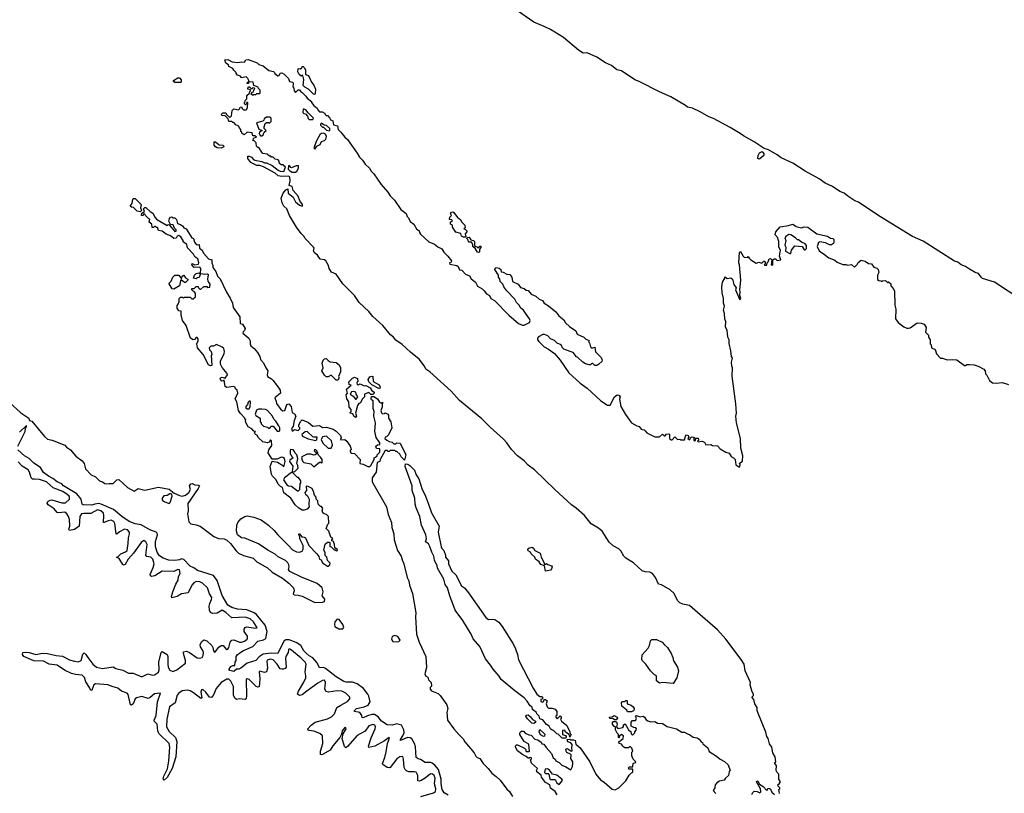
# Model space of a CAD drawing. Extents: x 2293139 to 2515392, y 824115 to 1006937.
# Tile 413 of 417: x 2466538 to 2476736, y 908707 to 916724. Entities that reach past the tile are written whole.
import ezdxf

# ---------------------------------------------------------------- set-up
doc = ezdxf.new("R2010")
doc.units = 0

msp = doc.modelspace()

# ---------------------------------------------------------------- linework, layer by layer
at = {"layer": '0CON10XD'}
for points in [[(2476906, 913826), (2476635, 914003), (2476512, 914042), (2476495, 914055), (2476468, 914095), (2476435, 914105), (2476375, 914138), (2476335, 914167), (2476289, 914185), (2476255, 914211), (2476222, 914222), (2475895, 914428), (2475785, 914478), (2475435, 914691), (2475225, 914834), (2475188, 914848), (2475114, 914894), (2475079, 914925), (2475033, 914943), (2474957, 914995), (2474880, 915030), (2474818, 915075), (2474673, 915153), (2474545, 915236), (2474425, 915293), (2474385, 915325), (2474295, 915376), (2474249, 915389), (2474145, 915459), (2474035, 915519), (2474002, 915545), (2473897, 915607), (2473725, 915699), (2473675, 915716), (2473585, 915769), (2473506, 915806), (2473455, 915819), (2473435, 915833), (2473284, 915925), (2473165, 915975), (2472955, 916085), (2472910, 916100), (2472770, 916195), (2472724, 916204), (2472668, 916248), (2472605, 916278), (2472515, 916334), (2472415, 916379), (2472375, 916377), (2472327, 916407), (2472170, 916540), (2472035, 916622), (2471972, 916652), (2471865, 916699), (2471650, 916845)], [(2472302, 911662), (2472255, 911697), (2472081, 911855), (2471869, 912059), (2471805, 912109), (2471765, 912151), (2471694, 912204), (2471631, 912271), (2471585, 912338), (2471548, 912378), (2471410, 912500), (2471325, 912586), (2471095, 912778), (2471007, 912875), (2470785, 913075), (2470745, 913103), (2470731, 913135), (2470677, 913207), (2470585, 913278), (2470499, 913359), (2470433, 913403), (2470410, 913435), (2470378, 913458), (2470301, 913555), (2470195, 913649), (2470155, 913700), (2470054, 913794), (2470005, 913865), (2469885, 913986), (2469816, 914086), (2469769, 914109), (2469744, 914145), (2469736, 914176), (2469710, 914225), (2469695, 914236), (2469652, 914242), (2469623, 914283), (2469594, 914305), (2469582, 914328), (2469587, 914355), (2469582, 914365), (2469495, 914458), (2469482, 914482), (2469455, 914509), (2469406, 914575), (2469332, 914695), (2469304, 914764), (2469275, 914790), (2469256, 914825), (2469247, 914873), (2469268, 914925), (2469295, 914962), (2469315, 914970), (2469320, 914925), (2469370, 914885), (2469395, 914838), (2469435, 914802), (2469467, 914793), (2469467, 914807), (2469440, 914845), (2469422, 914895), (2469372, 914955), (2469360, 914995), (2469330, 915005), (2469341, 915055), (2469335, 915092), (2469325, 915102), (2469255, 915098), (2469215, 915107), (2469184, 915134), (2469065, 915198), (2469025, 915212), (2468995, 915213), (2468934, 915244), (2468900, 915285), (2468902, 915308), (2468915, 915310), (2468939, 915299), (2468962, 915272), (2468975, 915269), (2469046, 915256), (2469075, 915242), (2469095, 915242), (2469155, 915212), (2469214, 915164), (2469235, 915153), (2469275, 915150), (2469290, 915195), (2469265, 915220), (2469245, 915220), (2469230, 915235), (2469227, 915257), (2469215, 915270), (2469185, 915280), (2469165, 915300), (2469145, 915300), (2469138, 915308), (2469125, 915310), (2469102, 915332), (2469058, 915338), (2469045, 915350), (2469015, 915400), (2469005, 915400), (2468992, 915412), (2468988, 915448), (2468968, 915468), (2468952, 915472), (2468962, 915498), (2468990, 915505), (2468975, 915520), (2468952, 915522), (2468945, 915550), (2468895, 915560), (2468865, 915530), (2468858, 915538), (2468842, 915542), (2468838, 915558), (2468830, 915565), (2468830, 915585), (2468810, 915605), (2468808, 915618), (2468798, 915628), (2468782, 915632), (2468758, 915658), (2468745, 915660), (2468735, 915670), (2468705, 915670), (2468698, 915698), (2468668, 915728), (2468632, 915732), (2468630, 915745), (2468642, 915758), (2468675, 915760), (2468682, 915742), (2468715, 915710), (2468732, 915728), (2468738, 915782), (2468755, 915800), (2468805, 915790), (2468818, 915802), (2468822, 915818), (2468835, 915820), (2468842, 915802), (2468855, 915790), (2468885, 915790), (2468890, 915795), (2468898, 915815), (2468900, 915865), (2468892, 915868), (2468888, 915852), (2468877, 915843), (2468862, 915855), (2468870, 915865), (2468872, 915888), (2468890, 915905), (2468892, 915938), (2468918, 915962), (2468922, 915978), (2468930, 915985), (2468928, 915998), (2468900, 916005), (2468900, 916015), (2468912, 916028), (2468918, 916028), (2468935, 916010), (2468945, 916010), (2468955, 916020), (2468970, 916015), (2468968, 916002), (2468960, 915995), (2468958, 915972), (2468942, 915968), (2468932, 915952), (2468945, 915950), (2468955, 915940), (2468965, 915950), (2468985, 915950), (2468995, 915960), (2469025, 915960), (2469030, 915965), (2469030, 915995), (2469012, 916012), (2469010, 916025), (2468962, 916042), (2468958, 916078), (2468910, 916080), (2468908, 916062), (2468892, 916062), (2468902, 916078), (2468910, 916080), (2468910, 916095), (2468900, 916115), (2468885, 916130), (2468835, 916120), (2468825, 916140), (2468795, 916150), (2468780, 916165), (2468780, 916175), (2468755, 916200), (2468747, 916217), (2468705, 916240), (2468700, 916255), (2468673, 916275), (2468662, 916308), (2468695, 916313), (2468738, 916288), (2468795, 916280), (2468835, 916288), (2468867, 916283), (2468882, 916308), (2468905, 916310), (2468998, 916278), (2469015, 916258), (2469060, 916245), (2469119, 916199), (2469168, 916188), (2469178, 916178), (2469180, 916165), (2469213, 916143), (2469226, 916144), (2469235, 916170), (2469255, 916172), (2469278, 916158), (2469322, 916115), (2469332, 916082), (2469366, 916076), (2469372, 916055), (2469368, 916028), (2469378, 916015), (2469380, 915985), (2469395, 915970), (2469423, 915997), (2469438, 915998), (2469450, 915975), (2469465, 915970), (2469503, 915933), (2469515, 915910), (2469560, 915875), (2469560, 915865), (2469584, 915834), (2469618, 915808), (2469625, 915790), (2469645, 915770), (2469675, 915770), (2469682, 915762), (2469695, 915760), (2469702, 915742), (2469712, 915732), (2469725, 915730), (2469750, 915705), (2469755, 915690), (2469780, 915675), (2469790, 915635), (2469830, 915625), (2469838, 915585), (2469865, 915560), (2469905, 915508), (2469935, 915482), (2470035, 915342), (2470059, 915299), (2470088, 915268), (2470117, 915225), (2470160, 915185), (2470178, 915155), (2470208, 915125), (2470282, 915015), (2470352, 914935), (2470375, 914900), (2470420, 914855), (2470485, 914758), (2470542, 914715), (2470550, 914685), (2470565, 914670), (2470584, 914634), (2470622, 914605), (2470647, 914557), (2470676, 914536), (2470678, 914518), (2470691, 914501), (2470775, 914422), (2470835, 914398), (2470869, 914369), (2470909, 914349), (2470930, 914315), (2470973, 914273), (2471010, 914225), (2471008, 914212), (2470990, 914205), (2470995, 914190), (2471067, 914177), (2471080, 914165), (2471095, 914130), (2471117, 914127), (2471155, 914088), (2471198, 914068), (2471215, 914038), (2471258, 914005), (2471281, 913961), (2471328, 913935), (2471350, 913915), (2471372, 913882), (2471405, 913867), (2471417, 913835), (2471455, 913814), (2471603, 913663), (2471705, 913574), (2471745, 913560), (2471765, 913560), (2471818, 913585), (2471827, 913605), (2471820, 913625), (2471785, 913672), (2471758, 913715), (2471730, 913735), (2471712, 913765), (2471685, 913792), (2471668, 913828), (2471584, 913914), (2471554, 913954), (2471543, 913983), (2471515, 914010), (2471510, 914035), (2471498, 914055), (2471497, 914077), (2471458, 914135), (2471462, 914148), (2471473, 914157), (2471505, 914150), (2471520, 914135), (2471525, 914110), (2471545, 914108), (2471585, 914087), (2471615, 914082), (2471637, 914057), (2471642, 914012), (2471702, 913982), (2471725, 913948), (2471765, 913938), (2471785, 913922), (2471805, 913918), (2471835, 913878), (2471885, 913860), (2471919, 913829), (2471952, 913815), (2471972, 913785), (2472015, 913760), (2472092, 913695), (2472124, 913654), (2472173, 913615), (2472192, 913582), (2472232, 913545), (2472299, 913499), (2472312, 913465), (2472380, 913435), (2472402, 913412), (2472438, 913398), (2472430, 913385), (2472440, 913375), (2472450, 913335), (2472465, 913320), (2472495, 913330), (2472503, 913283), (2472560, 913225), (2472570, 913195), (2472567, 913183), (2472537, 913153), (2472515, 913140), (2472495, 913140), (2472475, 913160), (2472465, 913160), (2472452, 913148), (2472435, 913148), (2472398, 913158), (2472370, 913175), (2472320, 913225), (2472305, 913230), (2472270, 913275), (2472240, 913285), (2472175, 913308), (2472160, 913325), (2472146, 913356), (2472105, 913372), (2472079, 913399), (2472035, 913418), (2472008, 913448), (2471975, 913460), (2471955, 913461), (2471911, 913439), (2471902, 913425), (2471902, 913405), (2471915, 913388), (2471970, 913335), (2472015, 913311), (2472076, 913266), (2472136, 913195), (2472225, 913064), (2472345, 912956), (2472415, 912906), (2472558, 912775), (2472625, 912731), (2472655, 912728), (2472698, 912815), (2472725, 912838), (2472745, 912833), (2472756, 912816), (2472752, 912792), (2472766, 912716), (2472813, 912633), (2472854, 912574), (2472876, 912546), (2472930, 912515), (2472955, 912508), (2472975, 912482), (2473005, 912472), (2473015, 912462), (2473035, 912442), (2473115, 912400), (2473165, 912400), (2473195, 912430), (2473215, 912410), (2473225, 912410), (2473235, 912430), (2473262, 912432), (2473270, 912425), (2473270, 912385), (2473285, 912370), (2473295, 912370), (2473325, 912400), (2473353, 912373), (2473375, 912378), (2473385, 912370), (2473425, 912370), (2473433, 912407), (2473445, 912422), (2473462, 912415), (2473468, 912402), (2473460, 912385), (2473475, 912370), (2473490, 912395), (2473505, 912402), (2473530, 912395), (2473522, 912385), (2473520, 912365), (2473525, 912360), (2473538, 912362), (2473542, 912388), (2473565, 912388), (2473570, 912375), (2473568, 912362), (2473560, 912355), (2473565, 912350), (2473605, 912357), (2473630, 912345), (2473645, 912320), (2473695, 912322), (2473715, 912310), (2473765, 912308), (2473795, 912278), (2473853, 912243), (2473885, 912232), (2473907, 912197), (2473930, 912185), (2473950, 912165), (2473955, 912110), (2473985, 912090), (2473998, 912092), (2474000, 912115), (2473990, 912125), (2474025, 912150), (2474029, 912205), (2474007, 912285), (2474004, 912385), (2473962, 912545), (2473954, 912615), (2473961, 912645), (2473956, 912744), (2473919, 913029), (2473920, 913115), (2473913, 913135), (2473912, 913175), (2473920, 913215), (2473910, 913235), (2473904, 913294)], [(2469595, 915950), (2469582, 915952), (2469530, 916005), (2469490, 916025), (2469473, 916043), (2469480, 916105), (2469470, 916145), (2469465, 916150), (2469455, 916140), (2469432, 916155), (2469418, 916185), (2469422, 916218), (2469447, 916213), (2469460, 916225), (2469465, 916240), (2469475, 916240), (2469485, 916230), (2469498, 916205), (2469500, 916155), (2469530, 916145), (2469560, 916075), (2469586, 916046), (2469602, 916005), (2469600, 915955), (2469595, 915950)], [(2468205, 916072), (2468145, 916072), (2468130, 916085), (2468130, 916095), (2468175, 916120), (2468195, 916120), (2468212, 916102), (2468210, 916075), (2468205, 916072)], [(2469575, 915690), (2469580, 915705), (2469522, 915762), (2469506, 915786), (2469485, 915798), (2469474, 915796), (2469472, 915762), (2469482, 915752), (2469498, 915748), (2469520, 915725), (2469525, 915700), (2469535, 915690), (2469575, 915690)], [(2469045, 915520), (2469060, 915530), (2469072, 915558), (2469090, 915575), (2469070, 915595), (2469070, 915615), (2469082, 915648), (2469095, 915660), (2469115, 915660), (2469125, 915650), (2469142, 915668), (2469142, 915702), (2469132, 915712), (2469095, 915712), (2469070, 915695), (2469068, 915682), (2469058, 915672), (2468990, 915655), (2469015, 915588), (2469050, 915575), (2469023, 915557), (2469020, 915545), (2469032, 915522), (2469045, 915520)], [(2469745, 915572), (2469752, 915578), (2469750, 915595), (2469715, 915628), (2469692, 915632), (2469665, 915650), (2469655, 915640), (2469655, 915630), (2469675, 915610), (2469685, 915610), (2469715, 915578), (2469745, 915572)], [(2469595, 915382), (2469617, 915413), (2469650, 915430), (2469665, 915462), (2469695, 915473), (2469709, 915485), (2469716, 915515), (2469705, 915537), (2469685, 915547), (2469664, 915546), (2469652, 915538), (2469611, 915469), (2469584, 915396), (2469595, 915382)], [(2468625, 915394), (2468585, 915397), (2468565, 915407), (2468554, 915425), (2468552, 915458), (2468565, 915457), (2468605, 915427), (2468645, 915422), (2468652, 915405), (2468625, 915394)], [(2474195, 915279), (2474184, 915284), (2474186, 915315), (2474201, 915345), (2474227, 915357), (2474244, 915335), (2474245, 915315), (2474205, 915283), (2474195, 915279)], [(2469395, 915143), (2469410, 915155), (2469427, 915185), (2469425, 915210), (2469401, 915209), (2469355, 915190), (2469342, 915192), (2469335, 915210), (2469322, 915208), (2469320, 915175), (2469332, 915162), (2469360, 915145), (2469395, 915143)], [(2467785, 914732), (2467755, 914740), (2467718, 914778), (2467695, 914780), (2467683, 914793), (2467702, 914818), (2467710, 914865), (2467718, 914872), (2467735, 914872), (2467797, 914807), (2467790, 914775), (2467800, 914745), (2467785, 914732)], [(2468505, 911404), (2468550, 911370), (2468597, 911347), (2468655, 911343), (2468685, 911330), (2468723, 911295), (2468779, 911219), (2468805, 911195), (2468855, 911172), (2468955, 911143), (2468996, 911106), (2469105, 911042), (2469155, 910999), (2469259, 910935), (2469325, 910884), (2469374, 910835), (2469382, 910805), (2469372, 910775), (2469382, 910765), (2469422, 910762), (2469465, 910751), (2469595, 910684), (2469675, 910687), (2469695, 910695), (2469698, 910718), (2469670, 910755), (2469681, 910795), (2469671, 910835), (2469621, 910881), (2469545, 910911), (2469465, 910942), (2469337, 911005), (2469324, 911025), (2469331, 911055), (2469326, 911076), (2469316, 911095), (2469290, 911120), (2469215, 911158), (2469185, 911185), (2469108, 911228), (2469013, 911293), (2468871, 911351), (2468835, 911356), (2468795, 911387), (2468783, 911423), (2468787, 911485), (2468797, 911513), (2468830, 911550), (2468870, 911575), (2468895, 911581), (2468965, 911569), (2469041, 911541), (2469115, 911486), (2469175, 911432), (2469211, 911385), (2469325, 911271), (2469365, 911229), (2469405, 911210), (2469435, 911207), (2469463, 911217), (2469473, 911237), (2469474, 911275), (2469440, 911345), (2469440, 911365), (2469430, 911385), (2469430, 911395), (2469437, 911397), (2469460, 911365), (2469485, 911362), (2469498, 911355), (2469532, 911275), (2469615, 911190), (2469635, 911160), (2469642, 911135), (2469660, 911125), (2469674, 911094), (2469725, 911062), (2469735, 911062), (2469752, 911075), (2469753, 911093), (2469728, 911118), (2469720, 911155), (2469703, 911173), (2469702, 911202), (2469688, 911228), (2469702, 911288), (2469725, 911310), (2469745, 911310), (2469750, 911305), (2469750, 911265), (2469765, 911260), (2469795, 911230), (2469805, 911230), (2469815, 911220), (2469830, 911225), (2469825, 911240), (2469815, 911240), (2469802, 911252), (2469800, 911285), (2469790, 911315), (2469770, 911325), (2469772, 911338), (2469780, 911345), (2469762, 911362), (2469740, 911425), (2469713, 911453), (2469730, 911495), (2469740, 911505), (2469737, 911577), (2469717, 911597), (2469693, 911603), (2469678, 911615), (2469670, 911635), (2469677, 911657), (2469665, 911680), (2469655, 911680), (2469630, 911705), (2469627, 911737), (2469610, 911755), (2469608, 911775), (2469592, 911795), (2469582, 911835), (2469567, 911867), (2469525, 911888), (2469505, 911890), (2469508, 911845), (2469492, 911825), (2469495, 911810), (2469519, 911789), (2469536, 911756), (2469532, 911705), (2469537, 911675), (2469515, 911653), (2469485, 911641), (2469465, 911642), (2469431, 911661), (2469392, 911695), (2469346, 911766), (2469275, 911822), (2469260, 911875), (2469240, 911885), (2469215, 911910), (2469196, 911956), (2469157, 911995), (2469146, 912015), (2469131, 912095), (2469155, 912150), (2469207, 912137), (2469255, 912112), (2469275, 912090), (2469288, 912145), (2469280, 912175), (2469265, 912188), (2469245, 912190), (2469205, 912170), (2469155, 912170), (2469113, 912235), (2469118, 912265), (2469149, 912311), (2469145, 912360), (2469135, 912370), (2469123, 912347), (2469105, 912338), (2469055, 912350), (2469008, 912395), (2468998, 912418), (2468982, 912425), (2468972, 912445), (2468980, 912455), (2468965, 912460), (2468943, 912483), (2468905, 912506), (2468885, 912542), (2468878, 912565), (2468880, 912580), (2468870, 912585), (2468870, 912595), (2468825, 912643), (2468804, 912675), (2468787, 912765), (2468770, 912795), (2468798, 912855), (2468790, 912885), (2468775, 912900), (2468770, 912915), (2468752, 912922), (2468685, 912914), (2468665, 912924), (2468657, 912987), (2468635, 912978), (2468625, 912983), (2468614, 913005), (2468617, 913013), (2468635, 913020), (2468665, 913010), (2468690, 913045), (2468688, 913058), (2468635, 913120), (2468618, 913155), (2468618, 913185), (2468656, 913264), (2468660, 913285), (2468652, 913315), (2468635, 913330), (2468577, 913357), (2468545, 913340), (2468518, 913342), (2468500, 913325), (2468503, 913303), (2468520, 913285), (2468528, 913255), (2468522, 913245), (2468528, 913142), (2468515, 913138), (2468495, 913149), (2468438, 913255), (2468381, 913325), (2468372, 913365), (2468387, 913395), (2468387, 913417), (2468375, 913430), (2468365, 913430), (2468349, 913411), (2468335, 913407), (2468309, 913425), (2468264, 913554), (2468226, 913606), (2468210, 913665), (2468210, 913705), (2468185, 913708), (2468168, 913735), (2468168, 913762), (2468180, 913775), (2468190, 913805), (2468190, 913835), (2468205, 913850), (2468225, 913850), (2468235, 913840), (2468245, 913850), (2468305, 913850), (2468322, 913832), (2468335, 913830), (2468358, 913852), (2468360, 913885), (2468350, 913905), (2468335, 913910), (2468320, 913925), (2468322, 913938), (2468345, 913940), (2468365, 913960), (2468388, 913958), (2468390, 913945), (2468405, 913930), (2468415, 913930), (2468445, 913960), (2468475, 913960), (2468485, 913950), (2468508, 913952), (2468512, 913982), (2468490, 914015), (2468488, 914035), (2468495, 914080), (2468485, 914087), (2468455, 914082), (2468415, 914090), (2468408, 914082), (2468398, 914052), (2468375, 914050), (2468365, 914040), (2468340, 914045), (2468350, 914075), (2468365, 914092), (2468395, 914100), (2468410, 914090), (2468416, 914145), (2468405, 914158), (2468345, 914157), (2468323, 914185), (2468325, 914198), (2468352, 914182), (2468389, 914191), (2468393, 914205), (2468388, 914235), (2468382, 914245), (2468352, 914265), (2468340, 914295), (2468275, 914360), (2468270, 914395), (2468232, 914422), (2468232, 914435), (2468208, 914475), (2468185, 914488), (2468170, 914480), (2468160, 914460), (2468135, 914458), (2468100, 914485), (2468055, 914500), (2468015, 914532), (2467975, 914540), (2467965, 914570), (2467955, 914570), (2467945, 914580), (2467935, 914580), (2467925, 914570), (2467912, 914572), (2467908, 914605), (2467880, 914625), (2467886, 914656), (2467875, 914660), (2467840, 914695), (2467835, 914710), (2467822, 914708), (2467815, 914690), (2467800, 914695), (2467802, 914718), (2467830, 914735), (2467820, 914765), (2467833, 914777), (2467845, 914778), (2467890, 914735), (2467919, 914719), (2467940, 914675), (2467957, 914657), (2468065, 914592), (2468075, 914600), (2468088, 914598), (2468145, 914530), (2468158, 914532), (2468160, 914545), (2468142, 914562), (2468128, 914598), (2468102, 914602), (2468082, 914635), (2468090, 914665), (2468102, 914678), (2468115, 914680), (2468125, 914670), (2468145, 914670), (2468162, 914652), (2468172, 914612), (2468205, 914600), (2468225, 914588), (2468237, 914567), (2468262, 914555), (2468323, 914463), (2468338, 914455), (2468348, 914418), (2468361, 914401), (2468375, 914392), (2468398, 914395), (2468402, 914355), (2468428, 914335), (2468442, 914305), (2468494, 914244), (2468528, 914235), (2468527, 914205), (2468540, 914175), (2468540, 914155), (2468571, 914115), (2468588, 914065), (2468615, 914038), (2468679, 913899), (2468718, 913838), (2468743, 913785), (2468751, 913741), (2468819, 913645), (2468822, 913575), (2468845, 913568), (2468872, 913525), (2468868, 913502), (2468852, 913488), (2468848, 913475), (2468913, 913423), (2468926, 913396), (2468924, 913365), (2468931, 913345), (2468968, 913318), (2469002, 913275), (2469027, 913235), (2469033, 913203), (2469065, 913169), (2469088, 913115), (2469110, 913085), (2469103, 913045), (2469106, 913025), (2469145, 913003), (2469165, 912984), (2469221, 912905), (2469237, 912885), (2469238, 912855), (2469180, 912805), (2469196, 912766), (2469198, 912745), (2469244, 912684), (2469265, 912672), (2469286, 912674), (2469304, 912736), (2469325, 912742), (2469350, 912715), (2469360, 912655), (2469385, 912638), (2469400, 912615), (2469390, 912605), (2469388, 912582), (2469380, 912575), (2469372, 912508), (2469353, 912487), (2469360, 912465), (2469370, 912465), (2469385, 912478), (2469422, 912468), (2469440, 912485), (2469440, 912495), (2469430, 912505), (2469430, 912525), (2469450, 912565), (2469465, 912577), (2469530, 912550), (2469575, 912513), (2469645, 912517), (2469675, 912498), (2469717, 912503), (2469785, 912479), (2469815, 912461), (2469862, 912415), (2469868, 912395), (2469860, 912375), (2469865, 912370), (2469905, 912373), (2469925, 912357), (2469960, 912305), (2469967, 912285), (2469970, 912265), (2469962, 912258), (2469960, 912245), (2469973, 912233), (2470005, 912230), (2470065, 912168), (2470060, 912125), (2470097, 912117), (2470145, 912093), (2470165, 912093), (2470176, 912104), (2470210, 912165), (2470210, 912185), (2470225, 912190), (2470240, 912205), (2470240, 912215), (2470267, 912243), (2470268, 912278), (2470235, 912280), (2470228, 912305), (2470245, 912318), (2470268, 912322), (2470268, 912338)], [(2471155, 914470), (2471135, 914470), (2471115, 914480), (2471108, 914508), (2471055, 914522), (2471022, 914575), (2471020, 914595), (2471000, 914605), (2471002, 914628), (2471020, 914635), (2471015, 914650), (2470990, 914655), (2470992, 914678), (2471010, 914695), (2471000, 914715), (2471012, 914728), (2471025, 914732), (2471036, 914726), (2471074, 914674), (2471103, 914653), (2471115, 914630), (2471148, 914595), (2471152, 914568), (2471140, 914555), (2471155, 914550), (2471170, 914535), (2471170, 914525), (2471152, 914505), (2471160, 914475), (2471155, 914470)], [(2473904, 913294), (2473887, 913367), (2473886, 913405), (2473873, 913435), (2473866, 913506), (2473848, 913538), (2473852, 913595), (2473841, 913621), (2473838, 913678), (2473828, 913715), (2473838, 913755), (2473828, 913785), (2473827, 913833), (2473813, 913895), (2473812, 913955), (2473818, 914005), (2473840, 914045), (2473840, 914055), (2473845, 914060), (2473865, 914043), (2473905, 914050), (2473922, 914035), (2473935, 913980), (2473958, 913945), (2473952, 913925), (2473998, 913822), (2474007, 913833), (2473998, 913865), (2474002, 913905), (2473997, 913925), (2474006, 914025), (2473994, 914185), (2473987, 914205), (2473995, 914310), (2474005, 914320), (2474032, 914272), (2474043, 914263), (2474075, 914260), (2474085, 914270), (2474092, 914252), (2474110, 914235), (2474165, 914200), (2474195, 914210), (2474225, 914200), (2474245, 914220), (2474255, 914220), (2474260, 914215), (2474260, 914195), (2474250, 914185), (2474255, 914180), (2474275, 914180), (2474280, 914205), (2474290, 914215), (2474300, 914245), (2474315, 914250), (2474330, 914235), (2474320, 914185), (2474335, 914180), (2474340, 914185), (2474340, 914235), (2474353, 914247), (2474367, 914247), (2474385, 914230), (2474420, 914235), (2474408, 914275), (2474418, 914335), (2474402, 914365), (2474402, 914425), (2474393, 914445), (2474392, 914465), (2474362, 914495), (2474370, 914525), (2474415, 914578), (2474500, 914590), (2474545, 914604), (2474581, 914581), (2474635, 914568), (2474665, 914577), (2474700, 914575), (2474795, 914506), (2474905, 914479), (2474935, 914460), (2474960, 914455), (2474970, 914445), (2474972, 914418), (2474966, 914404), (2474945, 914392), (2474925, 914392), (2474885, 914410), (2474825, 914422), (2474812, 914415), (2474798, 914375), (2474817, 914327), (2474875, 914292), (2474920, 914255), (2474982, 914232), (2475005, 914212), (2475065, 914188), (2475095, 914188), (2475115, 914180), (2475155, 914188), (2475185, 914160), (2475213, 914187), (2475224, 914206), (2475255, 914232), (2475295, 914220), (2475328, 914198), (2475360, 914195), (2475385, 914158), (2475415, 914148), (2475429, 914135), (2475436, 914105), (2475423, 914075), (2475422, 914032), (2475435, 914020), (2475457, 914017), (2475465, 914010), (2475473, 914017), (2475505, 914020), (2475525, 914000), (2475538, 914008), (2475560, 913985), (2475560, 913965), (2475585, 913940), (2475598, 913915), (2475602, 913765), (2475612, 913725), (2475608, 913625), (2475638, 913585), (2475695, 913542), (2475725, 913528), (2475745, 913527), (2475761, 913529), (2475835, 913582), (2475875, 913580), (2475905, 913570), (2475928, 913535), (2475920, 913485), (2475950, 913455), (2475950, 913435), (2475968, 913405), (2475970, 913365), (2475980, 913355), (2475982, 913322), (2476020, 913305), (2476035, 913260), (2476075, 913218), (2476097, 913217), (2476145, 913198), (2476195, 913202), (2476245, 913198), (2476325, 913140), (2476335, 913140), (2476348, 913152), (2476375, 913152), (2476425, 913147), (2476465, 913132), (2476525, 913102), (2476538, 913085), (2476540, 913055), (2476555, 913040), (2476584, 912984), (2476615, 912960), (2476655, 912957), (2476715, 912964), (2476780, 912945)], [(2471295, 914310), (2471280, 914315), (2471258, 914348), (2471230, 914375), (2471230, 914395), (2471218, 914418), (2471195, 914420), (2471182, 914432), (2471180, 914445), (2471170, 914455), (2471172, 914468), (2471195, 914470), (2471212, 914442), (2471237, 914437), (2471250, 914425), (2471250, 914385), (2471262, 914372), (2471275, 914370), (2471285, 914360), (2471303, 914377), (2471316, 914376), (2471316, 914364), (2471300, 914345), (2471302, 914318), (2471295, 914310)], [(2474525, 914300), (2474533, 914337), (2474565, 914380), (2474642, 914372), (2474665, 914340), (2474675, 914340), (2474687, 914353), (2474687, 914383), (2474675, 914402), (2474635, 914420), (2474605, 914442), (2474593, 914443), (2474575, 914462), (2474525, 914493), (2474505, 914497), (2474472, 914478), (2474462, 914465), (2474472, 914435), (2474463, 914387), (2474472, 914365), (2474470, 914325), (2474515, 914300), (2474525, 914300)], [(2468135, 913932), (2468118, 913935), (2468088, 913985), (2468088, 913995), (2468108, 914015), (2468124, 914056), (2468145, 914077), (2468185, 914078), (2468215, 914040), (2468220, 914065), (2468238, 914078), (2468255, 914050), (2468280, 914035), (2468280, 914025), (2468255, 914000), (2468245, 914000), (2468212, 914028), (2468203, 914017), (2468193, 913967), (2468135, 913932)], [(2469835, 912990), (2469815, 912990), (2469765, 913040), (2469735, 913022), (2469713, 913023), (2469695, 913040), (2469668, 913085), (2469682, 913115), (2469670, 913165), (2469682, 913195), (2469695, 913208), (2469712, 913212), (2469732, 913192), (2469755, 913180), (2469815, 913172), (2469846, 913146), (2469860, 913115), (2469860, 913075), (2469842, 913025), (2469847, 913013), (2469835, 912990)], [(2470015, 912602), (2470000, 912615), (2469988, 912638), (2469960, 912645), (2469960, 912655), (2469970, 912665), (2469970, 912685), (2469952, 912708), (2469948, 912765), (2469928, 912795), (2469920, 912835), (2469932, 912855), (2469922, 912895), (2469970, 912935), (2469952, 912942), (2469948, 912972), (2469985, 913010), (2470005, 913018), (2470037, 913007), (2470040, 912975), (2470030, 912965), (2470032, 912942), (2470045, 912940), (2470065, 912952), (2470105, 912930), (2470125, 912932), (2470169, 912909), (2470185, 912880), (2470210, 912865), (2470210, 912855), (2470195, 912840), (2470175, 912840), (2470155, 912860), (2470110, 912845), (2470110, 912815), (2470085, 912790), (2470068, 912755), (2470050, 912745), (2470038, 912725), (2470018, 912645), (2470027, 912615), (2470015, 912602)], [(2470265, 912900), (2470185, 912940), (2470155, 912970), (2470148, 912995), (2470165, 913022), (2470185, 913030), (2470196, 913026), (2470200, 912975), (2470260, 912940), (2470272, 912915), (2470265, 912900)], [(2470025, 912790), (2470042, 912815), (2470022, 912845), (2470020, 912865), (2469995, 912872), (2469975, 912868), (2469960, 912845), (2469993, 912823), (2470015, 912790), (2470025, 912790)], [(2470268, 912338), (2470232, 912395), (2470217, 912457), (2470222, 912545), (2470208, 912615), (2470210, 912665), (2470198, 912695), (2470200, 912775), (2470183, 912783), (2470180, 912795), (2470182, 912818), (2470205, 912818), (2470246, 912796), (2470265, 912762), (2470285, 912750), (2470295, 912760), (2470300, 912755), (2470292, 912738), (2470293, 912707), (2470280, 912675), (2470285, 912650), (2470295, 912640), (2470317, 912643), (2470325, 912650), (2470350, 912635), (2470358, 912625), (2470358, 912595), (2470382, 912555), (2470392, 912495), (2470358, 912422), (2470338, 912402), (2470322, 912398), (2470320, 912385), (2470340, 912365), (2470365, 912352), (2470397, 912347), (2470415, 912330), (2470435, 912330), (2470445, 912340), (2470480, 912335), (2470537, 912215), (2470525, 912160), (2470488, 912195), (2470475, 912220), (2470445, 912250), (2470435, 912250), (2470425, 912260), (2470375, 912260), (2470365, 912250), (2470355, 912250), (2470345, 912260), (2470325, 912260), (2470273, 912167), (2470270, 912145), (2470240, 912135), (2470230, 912035), (2470190, 911975), (2470189, 911935), (2470337, 911677), (2470354, 911595), (2470389, 911515), (2470393, 911463), (2470412, 911395), (2470418, 911335), (2470453, 911225), (2470489, 911165), (2470499, 911125), (2470518, 911085), (2470552, 910945), (2470568, 910908), (2470574, 910865), (2470607, 910777), (2470642, 910578), (2470637, 910535), (2470649, 910355), (2470676, 910275), (2470746, 910125), (2470752, 910012), (2470736, 909944), (2470741, 909925), (2470765, 909912), (2470773, 909883), (2470800, 909855), (2470802, 909818), (2470790, 909805), (2470790, 909785), (2470805, 909770), (2470871, 909741), (2470895, 909721), (2470964, 909625), (2470972, 909585), (2470962, 909545), (2470971, 909465), (2471036, 909376), (2471085, 909316), (2471132, 909272), (2471150, 909240), (2471247, 909125), (2471262, 909092), (2471275, 909080), (2471305, 909067), (2471337, 909017), (2471392, 908965), (2471427, 908917), (2471475, 908882), (2471515, 908842), (2471585, 908750), (2471612, 908725), (2471644, 908674)], [(2466431, 912761), (2466549, 912649), (2466634, 912595), (2466640, 912570), (2466665, 912564), (2466794, 912404), (2466828, 912378), (2466875, 912365), (2467005, 912314), (2467023, 912293), (2467066, 912265), (2467120, 912200), (2467185, 912154), (2467205, 912125), (2467221, 912071), (2467279, 912009), (2467325, 911985), (2467365, 911946), (2467395, 911936), (2467419, 911919), (2467435, 911914), (2467465, 911919), (2467505, 911916), (2467545, 911957), (2467565, 911960), (2467655, 911875), (2467725, 911837), (2467764, 911866), (2467835, 911848), (2467975, 911878), (2468085, 911860), (2468137, 911817), (2468194, 911794), (2468222, 911788), (2468255, 911795), (2468291, 911825), (2468306, 911855), (2468298, 911895), (2468310, 911915), (2468325, 911918), (2468354, 911904), (2468392, 911902), (2468400, 911895), (2468388, 911865), (2468281, 911709), (2468285, 911635), (2468277, 911605), (2468291, 911521), (2468311, 911501), (2468365, 911491), (2468406, 911475), (2468505, 911404)], [(2468895, 912690), (2468915, 912692), (2468927, 912717), (2468930, 912765), (2468925, 912770), (2468915, 912770), (2468905, 912760), (2468898, 912735), (2468880, 912715), (2468882, 912702), (2468895, 912690)], [(2469225, 912460), (2469232, 912468), (2469232, 912495), (2469222, 912515), (2469192, 912565), (2469170, 912585), (2469157, 912615), (2469105, 912674), (2469085, 912684), (2469045, 912689), (2469012, 912688), (2468991, 912679), (2468978, 912635), (2468983, 912623), (2469030, 912595), (2469030, 912555), (2469038, 912548), (2469040, 912535), (2469065, 912510), (2469105, 912500), (2469115, 912490), (2469128, 912492), (2469145, 912510), (2469165, 912510), (2469205, 912460), (2469225, 912460)], [(2466518, 912305), (2466594, 912455), (2466598, 912492), (2466608, 912505), (2466608, 912518), (2466535, 912450)], [(2469605, 912362), (2469617, 912373), (2469618, 912398), (2469585, 912398), (2469575, 912402), (2469515, 912457), (2469495, 912452), (2469460, 912425), (2469467, 912407), (2469525, 912380), (2469605, 912362)], [(2469765, 912283), (2469779, 912315), (2469769, 912359), (2469715, 912408), (2469675, 912400), (2469662, 912375), (2469677, 912335), (2469734, 912284), (2469765, 912283)], [(2469919, 909859), (2469895, 909867), (2469815, 909913), (2469705, 910001), (2469685, 910010), (2469645, 910009), (2469621, 910061), (2469575, 910112), (2469535, 910133), (2469505, 910158), (2469482, 910185), (2469450, 910240), (2469401, 910271), (2469329, 910299), (2469295, 910299), (2469275, 910285), (2469213, 910157), (2469142, 910158), (2469060, 910150), (2469019, 910121), (2468985, 910083), (2468893, 910057), (2468829, 910005), (2468808, 909995), (2468785, 909993), (2468755, 909971), (2468715, 909980), (2468708, 909985), (2468708, 909995), (2468725, 910020), (2468745, 910030), (2468768, 910032), (2468770, 910065), (2468782, 910085), (2468780, 910125), (2468794, 910145), (2468815, 910161), (2468851, 910185), (2468953, 910227), (2469005, 910283), (2469062, 910298), (2469087, 910313), (2469101, 910385), (2469080, 910450), (2468990, 910560), (2468967, 910577), (2468890, 910610), (2468795, 910617), (2468735, 910634), (2468695, 910656), (2468635, 910757), (2468584, 910914), (2468545, 910963), (2468379, 911015), (2468342, 911045), (2468305, 911060), (2468240, 911130), (2468215, 911136), (2468192, 911128), (2468145, 911118), (2468083, 911123), (2468025, 911143), (2467985, 911169), (2467962, 911205), (2467945, 911265), (2467945, 911315), (2467966, 911385), (2467962, 911402), (2467953, 911413), (2467885, 911436), (2467795, 911490), (2467735, 911498), (2467672, 911525), (2467595, 911577), (2467509, 911649), (2467383, 911703), (2467355, 911709), (2467315, 911705), (2467285, 911694), (2467197, 911697), (2467184, 911705), (2467176, 911755), (2467131, 911811), (2466993, 911895), (2466974, 911914), (2466926, 911935), (2466881, 911971), (2466837, 911995), (2466785, 912033), (2466754, 912084), (2466685, 912127), (2466636, 912176), (2466589, 912205), (2466519, 912265)], [(2469385, 912040), (2469422, 912078), (2469420, 912105), (2469408, 912125), (2469418, 912175), (2469408, 912215), (2469392, 912232), (2469385, 912250), (2469370, 912265), (2469345, 912270), (2469340, 912265), (2469340, 912225), (2469348, 912218), (2469352, 912202), (2469370, 912185), (2469335, 912160), (2469332, 912145), (2469366, 912096), (2469362, 912042), (2469385, 912040)], [(2469585, 912092), (2469642, 912138), (2469655, 912140), (2469665, 912130), (2469670, 912135), (2469670, 912165), (2469655, 912190), (2469632, 912212), (2469617, 912255), (2469605, 912267), (2469592, 912265), (2469590, 912255), (2469610, 912235), (2469608, 912222), (2469597, 912213), (2469585, 912210), (2469555, 912220), (2469515, 912222), (2469460, 912195), (2469458, 912185), (2469468, 912148), (2469480, 912135), (2469555, 912120), (2469585, 912092)], [(2468672, 910582), (2468635, 910605), (2468585, 910575), (2468535, 910571), (2468515, 910582), (2468505, 910605), (2468501, 910645), (2468507, 910675), (2468525, 910715), (2468527, 910735), (2468504, 910775), (2468485, 910835), (2468432, 910885), (2468405, 910899), (2468365, 910903), (2468342, 910888), (2468322, 910865), (2468285, 910783), (2468215, 910776), (2468169, 910745), (2468113, 910733), (2468109, 910745), (2468123, 910795), (2468154, 910875), (2468180, 910915), (2468182, 910955), (2468199, 910985), (2468192, 911022), (2468175, 911028), (2468135, 911005), (2468015, 911008), (2467938, 910962), (2467904, 910954), (2467892, 910962), (2467891, 910975), (2467922, 911048), (2467932, 911085), (2467918, 911135), (2467895, 911155), (2467855, 911162), (2467845, 911175), (2467858, 911285), (2467845, 911314), (2467825, 911326), (2467795, 911307), (2467716, 911194), (2467662, 911135), (2467631, 911079), (2467615, 911071), (2467605, 911078), (2467570, 911140), (2467542, 911155), (2467555, 911158), (2467585, 911188), (2467635, 911209), (2467650, 911225), (2467662, 911295), (2467664, 911355), (2467677, 911395), (2467675, 911415), (2467655, 911437), (2467625, 911443), (2467572, 911418), (2467545, 911392), (2467536, 911396), (2467523, 911503), (2467515, 911525), (2467485, 911538), (2467455, 911532), (2467415, 911512), (2467406, 911515), (2467410, 911585), (2467405, 911609), (2467378, 911635), (2467345, 911645), (2467275, 911606), (2467203, 911607), (2467177, 911603), (2467160, 911575), (2467153, 911475), (2467105, 911441), (2467055, 911431), (2467049, 911445), (2467058, 911475), (2467054, 911545), (2467045, 911574), (2467026, 911605), (2467005, 911619), (2466945, 911613), (2466928, 911618), (2466895, 911654), (2466832, 911695), (2466823, 911715), (2466829, 911731), (2466854, 911746), (2466872, 911748), (2466975, 911718), (2467012, 911718), (2467053, 911755), (2467055, 911775), (2467050, 911785), (2467031, 911805), (2466985, 911834), (2466884, 911874), (2466816, 911936), (2466745, 911959), (2466692, 911962), (2466672, 911962), (2466657, 911975), (2466640, 912035), (2466625, 912058), (2466565, 912098), (2466522, 912142)], [(2472158, 909278), (2472115, 909320), (2472102, 909322), (2472068, 909358), (2472055, 909360), (2472037, 909377), (2472023, 909403), (2471995, 909420), (2471955, 909470), (2471925, 909480), (2471917, 909507), (2471895, 909530), (2471892, 909545), (2471850, 909575), (2471845, 909600), (2471824, 909614), (2471795, 909662), (2471765, 909697), (2471665, 909769), (2471525, 909885), (2471505, 909920), (2471442, 909992), (2471416, 910036), (2471362, 910102), (2471305, 910227), (2471235, 910308), (2471213, 910355), (2471127, 910497), (2471050, 910605), (2470994, 910755), (2470968, 910835), (2470945, 910870), (2470932, 910925), (2470865, 911040), (2470862, 911065), (2470834, 911124), (2470828, 911165), (2470807, 911205), (2470786, 911266), (2470773, 911293), (2470743, 911313), (2470751, 911345), (2470746, 911385), (2470701, 911485), (2470684, 911575), (2470644, 911665), (2470634, 911705), (2470632, 911765), (2470604, 911845), (2470603, 911895), (2470531, 912095), (2470535, 912120), (2470559, 912119), (2470580, 912105), (2470627, 912057), (2470646, 912006), (2470671, 911965), (2470706, 911856), (2470736, 911805), (2470770, 911715), (2470804, 911614), (2470882, 911475), (2470873, 911415), (2470903, 911263), (2470910, 911245), (2470930, 911225), (2470947, 911175), (2470948, 911155), (2470978, 911115), (2470980, 911085), (2471015, 911010), (2471055, 910970), (2471115, 910857), (2471146, 910836), (2471187, 910785), (2471365, 910529), (2471395, 910507), (2471435, 910513), (2471459, 910509), (2471500, 910480), (2471536, 910436), (2471649, 910255), (2471674, 910205), (2471693, 910147), (2471705, 910092), (2471856, 909796), (2471894, 909734), (2471925, 909710), (2471945, 909710), (2471960, 909695), (2471948, 909682), (2471935, 909680), (2471935, 909660), (2471955, 909650), (2471968, 909662), (2471972, 909678), (2471985, 909680), (2472000, 909665), (2471990, 909635), (2472002, 909602), (2472015, 909590), (2472055, 909590), (2472085, 909580), (2472100, 909555), (2472100, 909515), (2472092, 909508), (2472090, 909495), (2472105, 909480), (2472135, 909510), (2472147, 909497), (2472147, 909483), (2472140, 909475), (2472150, 909455), (2472205, 909410), (2472238, 909345), (2472240, 909325), (2472250, 909315), (2472235, 909290), (2472228, 909318), (2472192, 909342), (2472185, 909360), (2472162, 909358), (2472160, 909315), (2472190, 909305), (2472200, 909295), (2472195, 909280), (2472158, 909278)], [(2469425, 911840), (2469440, 911855), (2469442, 911915), (2469450, 911925), (2469450, 911945), (2469425, 911980), (2469415, 911980), (2469368, 912028), (2469355, 912030), (2469280, 911975), (2469272, 911955), (2469304, 911904), (2469323, 911893), (2469355, 911890), (2469415, 911840), (2469425, 911840)], [(2468085, 911712), (2468098, 911722), (2468117, 911785), (2468114, 911804), (2468105, 911810), (2468095, 911810), (2468067, 911793), (2468030, 911790), (2468013, 911765), (2468015, 911750), (2468026, 911736), (2468085, 911712)], [(2474408, 908705), (2474400, 908745), (2474410, 908755), (2474410, 908765), (2474395, 908780), (2474392, 908795), (2474406, 908804), (2474417, 908825), (2474400, 908855), (2474400, 908905), (2474382, 908922), (2474373, 908943), (2474378, 908995), (2474360, 909015), (2474360, 909025), (2474370, 909035), (2474362, 909085), (2474338, 909125), (2474328, 909185), (2474305, 909220), (2474290, 909275), (2474278, 909295), (2474265, 909340), (2474183, 909545), (2474177, 909565), (2474177, 909597), (2474151, 909635), (2474141, 909681), (2474120, 909705), (2474138, 909722), (2474140, 909735), (2474125, 909760), (2474105, 909830), (2474106, 909856), (2474054, 909975), (2474041, 910045), (2474012, 910095), (2473853, 910305), (2473765, 910401), (2473585, 910555), (2473475, 910655), (2473405, 910668), (2473375, 910681), (2473352, 910705), (2473317, 910777), (2473277, 910817), (2473187, 910867), (2473156, 910876), (2473124, 910945), (2473091, 910985), (2473065, 910999), (2473015, 911003), (2472985, 911012), (2472895, 911095), (2472815, 911145), (2472795, 911166), (2472765, 911220), (2472745, 911242), (2472685, 911270), (2472645, 911308), (2472570, 911425), (2472532, 911455), (2472458, 911498), (2472388, 911585), (2472302, 911662)], [(2471985, 911010), (2471973, 911063), (2471935, 911077), (2471920, 911105), (2471882, 911135), (2471873, 911153), (2471835, 911190), (2471830, 911205), (2471805, 911220), (2471802, 911235), (2471812, 911248), (2471845, 911258), (2471859, 911249), (2471875, 911222), (2471930, 911195), (2471938, 911155), (2471970, 911095), (2471972, 911082), (2471985, 911080), (2471995, 911090), (2472008, 911078), (2472048, 911065), (2472052, 911055), (2472048, 911032), (2472035, 911020), (2472005, 911012), (2471985, 911010)], [(2470694, 908675), (2470825, 908713), (2470844, 908726), (2470848, 908755), (2470835, 908805), (2470841, 908865), (2470831, 908891), (2470815, 908906), (2470792, 908908), (2470739, 908865), (2470695, 908840), (2470675, 908833), (2470661, 908835), (2470662, 908892), (2470645, 908925), (2470625, 908930), (2470569, 908929), (2470545, 908940), (2470530, 908955), (2470521, 908975), (2470515, 909062), (2470505, 909088), (2470475, 909084), (2470445, 909066), (2470375, 908976), (2470365, 908970), (2470345, 908976), (2470299, 909005), (2470295, 909015), (2470321, 909079), (2470334, 909136), (2470347, 909225), (2470370, 909280), (2470365, 909286), (2470318, 909252), (2470215, 909196), (2470153, 909183), (2470152, 909195), (2470178, 909282), (2470221, 909375), (2470225, 909395), (2470215, 909415), (2470195, 909420), (2470156, 909405), (2470118, 909352), (2470064, 909325), (2470033, 909307), (2469935, 909192), (2469915, 909178), (2469903, 909193), (2469880, 909275), (2469888, 909322), (2469919, 909375), (2469917, 909387), (2469905, 909388), (2469877, 909355), (2469871, 909319), (2469854, 909285), (2469780, 909200), (2469755, 909153), (2469675, 909110), (2469665, 909106), (2469655, 909110), (2469653, 909145), (2469678, 909225), (2469673, 909303), (2469648, 909328), (2469585, 909351), (2469535, 909359), (2469524, 909365), (2469524, 909375), (2469556, 909415), (2469600, 909445), (2469725, 909480), (2469769, 909501), (2469798, 909532), (2469822, 909595), (2469865, 909621), (2469932, 909658), (2469957, 909685), (2469958, 909705), (2469915, 909745), (2469875, 909765), (2469825, 909769), (2469737, 909757), (2469711, 909761), (2469698, 909785), (2469705, 909855), (2469695, 909878), (2469675, 909876), (2469625, 909847), (2469513, 909767), (2469465, 909726), (2469435, 909722), (2469417, 909735), (2469425, 909765), (2469481, 909859), (2469501, 909905), (2469502, 909925), (2469494, 909965), (2469504, 910045), (2469495, 910065), (2469455, 910107), (2469355, 910191), (2469335, 910202), (2469325, 910201), (2469321, 910195), (2469320, 910165), (2469295, 910125), (2469290, 910105), (2469299, 910015), (2469288, 910002), (2469270, 909995), (2469252, 909992), (2469235, 909998), (2469205, 910045), (2469165, 910089), (2469135, 910097), (2469103, 910087), (2469097, 910073), (2469105, 910005), (2469095, 909966), (2469075, 909960), (2469025, 909972), (2469017, 909965), (2469025, 909895), (2469019, 909811), (2469005, 909808), (2468989, 909815), (2468915, 909887), (2468895, 909892), (2468884, 909886), (2468888, 909715), (2468885, 909694), (2468872, 909678), (2468815, 909685), (2468785, 909680), (2468765, 909694), (2468754, 909725), (2468752, 909815), (2468725, 909870), (2468705, 909891), (2468685, 909889), (2468625, 909855), (2468575, 909795), (2468545, 909728), (2468525, 909701), (2468505, 909702), (2468467, 909757), (2468435, 909784), (2468421, 909779), (2468414, 909755), (2468424, 909696), (2468415, 909691), (2468340, 909750), (2468305, 909770), (2468275, 909777), (2468221, 909769), (2468185, 909745), (2468168, 909725), (2468147, 909645), (2468090, 909605), (2468064, 909475), (2468058, 909395), (2468086, 909346), (2468153, 909285), (2468166, 909244), (2468157, 909085), (2468117, 908965), (2468065, 908870), (2468035, 908842), (2468026, 908856), (2468031, 908885), (2468069, 908961), (2468082, 909045), (2468092, 909185), (2468087, 909225), (2467978, 909328), (2467968, 909355), (2467962, 909425), (2467932, 909455), (2467930, 909465), (2467952, 909515), (2467964, 909655), (2467998, 909745), (2467935, 909737), (2467890, 909700), (2467869, 909691), (2467805, 909711), (2467747, 909695), (2467735, 909685), (2467715, 909634), (2467695, 909619), (2467685, 909625), (2467662, 909732), (2467653, 909745), (2467594, 909764), (2467555, 909796), (2467505, 909810), (2467453, 909833), (2467325, 909842), (2467305, 909831), (2467285, 909776), (2467275, 909774), (2467262, 909805), (2467224, 909864), (2467209, 909909), (2467185, 909932), (2467115, 909938), (2467075, 909950), (2467003, 909983), (2466925, 910035), (2466845, 910046), (2466785, 910075), (2466685, 910079), (2466583, 910125), (2466568, 910145), (2466570, 910165), (2466595, 910171), (2466635, 910167), (2466705, 910145), (2466775, 910159), (2466825, 910157), (2466915, 910135), (2466983, 910127), (2467055, 910091), (2467105, 910075), (2467145, 910071), (2467175, 910085), (2467192, 910148), (2467205, 910162), (2467225, 910146), (2467244, 910114), (2467296, 910045), (2467335, 910015), (2467395, 910002), (2467505, 910017), (2467535, 910001), (2467605, 909985), (2467665, 909951), (2467715, 909951), (2467805, 909915), (2467865, 909945), (2467915, 909933), (2467935, 909935), (2467977, 909963), (2467984, 909986), (2467978, 910065), (2468005, 910167), (2468014, 910176), (2468067, 910147), (2468074, 910124), (2468071, 910045), (2468077, 910015), (2468095, 909982), (2468125, 909970), (2468165, 909986), (2468255, 910055), (2468256, 910085), (2468234, 910155), (2468236, 910174), (2468265, 910180), (2468297, 910167), (2468375, 910112), (2468405, 910107), (2468430, 910115), (2468440, 910135), (2468441, 910165), (2468435, 910188), (2468412, 910225), (2468409, 910245), (2468422, 910278), (2468445, 910297), (2468475, 910286), (2468528, 910238), (2468539, 910219), (2468544, 910184), (2468555, 910171), (2468568, 910175), (2468600, 910220), (2468625, 910240), (2468645, 910239), (2468675, 910203), (2468685, 910197), (2468695, 910201), (2468705, 910218), (2468719, 910275), (2468736, 910294), (2468758, 910298), (2468815, 910274), (2468835, 910272), (2468867, 910285), (2468893, 910305), (2468899, 910315), (2468897, 910335), (2468863, 910385), (2468863, 910407), (2468875, 910425), (2468889, 910431), (2468985, 910420), (2468997, 910423), (2468960, 910485), (2468925, 910515), (2468875, 910534), (2468735, 910527), (2468672, 910582)], [(2469845, 910412), (2469885, 910412), (2469894, 910425), (2469886, 910455), (2469848, 910508), (2469825, 910513), (2469803, 910485), (2469798, 910455), (2469804, 910435), (2469845, 910412)], [(2470445, 910278), (2470465, 910282), (2470478, 910295), (2470455, 910332), (2470425, 910343), (2470397, 910333), (2470388, 910305), (2470402, 910282), (2470445, 910278)], [(2473305, 909844), (2473195, 909856), (2473165, 909850), (2473135, 909872), (2473133, 909923), (2473112, 909935), (2473073, 909975), (2473024, 910045), (2472986, 910085), (2472982, 910095), (2472987, 910143), (2473048, 910212), (2473062, 910238), (2473073, 910287), (2473085, 910300), (2473135, 910302), (2473194, 910274), (2473217, 910245), (2473249, 910219), (2473286, 910155), (2473304, 910114), (2473310, 910080), (2473353, 910015), (2473363, 909975), (2473346, 909905), (2473305, 909844)], [(2470977, 908687), (2470935, 908713), (2470915, 908745), (2470902, 908805), (2470903, 908855), (2470875, 908955), (2470839, 908999), (2470811, 909021), (2470795, 909026), (2470737, 909025), (2470689, 909059), (2470665, 909065), (2470645, 909077), (2470639, 909189), (2470629, 909225), (2470601, 909271), (2470582, 909282), (2470555, 909285), (2470484, 909255), (2470484, 909265), (2470508, 909302), (2470520, 909335), (2470517, 909365), (2470492, 909412), (2470445, 909427), (2470395, 909414), (2470345, 909416), (2470285, 909455), (2470251, 909501), (2470213, 909523), (2470185, 909523), (2470139, 909511), (2470095, 909488), (2470085, 909493), (2470082, 909515), (2470063, 909543), (2470007, 909555), (2470006, 909565), (2470028, 909585), (2470107, 909603), (2470149, 909621), (2470168, 909655), (2470154, 909714), (2470145, 909735), (2470099, 909795), (2470035, 909843), (2469985, 909858), (2469919, 909859)], [(2472835, 909550), (2472825, 909570), (2472775, 909610), (2472770, 909645), (2472782, 909658), (2472805, 909660), (2472815, 909670), (2472825, 909670), (2472830, 909665), (2472830, 909635), (2472871, 909621), (2472892, 909602), (2472903, 909585), (2472903, 909575), (2472895, 909562), (2472875, 909552), (2472835, 909550)], [(2472105, 908690), (2472086, 908726), (2472035, 908760), (2472030, 908795), (2471985, 908820), (2471943, 908873), (2471940, 908895), (2471895, 908930), (2471892, 908945), (2471900, 908965), (2471838, 909018), (2471830, 909055), (2471840, 909065), (2471840, 909075), (2471825, 909080), (2471815, 909070), (2471805, 909072), (2471785, 909090), (2471750, 909105), (2471695, 909148), (2471677, 909177), (2471673, 909197), (2471682, 909208), (2471695, 909210), (2471766, 909176), (2471778, 909165), (2471785, 909140), (2471815, 909140), (2471820, 909145), (2471810, 909215), (2471764, 909244), (2471720, 909315), (2471720, 909335), (2471735, 909350), (2471755, 909350), (2471775, 909330), (2471813, 909313), (2471835, 909310), (2471875, 909270), (2471905, 909260), (2471938, 909238), (2471945, 909220), (2471968, 909218), (2471991, 909181), (2472045, 909120), (2472062, 909075), (2472085, 909060), (2472092, 909045), (2472125, 909028), (2472155, 908998), (2472195, 908983), (2472245, 908950), (2472263, 908985), (2472268, 909015), (2472266, 909035), (2472248, 909068), (2472251, 909105), (2472244, 909114), (2472205, 909130), (2472197, 909145), (2472196, 909164), (2472205, 909170), (2472217, 909167), (2472245, 909147), (2472258, 909145), (2472262, 909155), (2472258, 909175), (2472262, 909212), (2472245, 909230), (2472215, 909242), (2472210, 909265), (2472235, 909270), (2472245, 909260), (2472275, 909263), (2472293, 909253), (2472300, 909215), (2472345, 909178), (2472443, 909033), (2472506, 908905), (2472555, 908848), (2472591, 908821), (2472675, 908751), (2472706, 908744), (2472745, 908763), (2472815, 908838), (2472850, 908895), (2472875, 908920), (2472890, 908925), (2472888, 908958), (2472848, 908958), (2472845, 908970), (2472855, 908980), (2472888, 908982), (2472892, 909018), (2472920, 909025), (2472918, 909038), (2472892, 909062), (2472880, 909095), (2472880, 909135), (2472890, 909145), (2472880, 909175), (2472865, 909190), (2472855, 909190), (2472845, 909180), (2472805, 909180), (2472784, 909194), (2472770, 909215), (2472748, 909225), (2472745, 909240), (2472788, 909275), (2472792, 909302), (2472773, 909317), (2472752, 909298), (2472745, 909280), (2472740, 909285), (2472740, 909315), (2472725, 909330), (2472710, 909365), (2472710, 909395), (2472695, 909400), (2472677, 909425), (2472678, 909442), (2472685, 909450), (2472712, 909452), (2472720, 909445), (2472727, 909425), (2472720, 909395), (2472735, 909380), (2472785, 909390), (2472792, 909398), (2472793, 909417), (2472808, 909428), (2472838, 909378), (2472840, 909365), (2472868, 909348), (2472873, 909323), (2472885, 909310), (2472910, 909335), (2472910, 909345), (2472925, 909360), (2472928, 909375), (2472920, 909385), (2472898, 909388), (2472873, 909403), (2472870, 909445), (2472885, 909460), (2472915, 909460), (2472920, 909465), (2472928, 909485), (2472918, 909505), (2472925, 909512), (2472965, 909500), (2472996, 909506), (2473010, 909495), (2473027, 909467), (2473045, 909457), (2473075, 909447), (2473115, 909452), (2473144, 909434), (2473195, 909432), (2473245, 909400), (2473340, 909375), (2473395, 909340), (2473425, 909342), (2473455, 909322), (2473475, 909318), (2473515, 909288), (2473555, 909282), (2473575, 909268), (2473595, 909240), (2473610, 909235), (2473615, 909220), (2473630, 909205), (2473665, 909180), (2473681, 909141), (2473755, 909093), (2473792, 909062), (2473837, 909037), (2473875, 909002), (2473898, 908945), (2473888, 908932), (2473878, 908892), (2473848, 908865), (2473835, 908842), (2473788, 908832), (2473760, 908815), (2473740, 908795), (2473738, 908765), (2473720, 908735), (2473750, 908705)], [(2471865, 909431), (2471844, 909434), (2471798, 909478), (2471780, 909505), (2471783, 909517), (2471805, 909520), (2471830, 909500), (2471851, 909471), (2471882, 909455), (2471880, 909440), (2471865, 909431)], [(2472698, 909468), (2472685, 909480), (2472655, 909482), (2472643, 909497), (2472675, 909500), (2472695, 909512), (2472727, 909497), (2472730, 909485), (2472715, 909470), (2472698, 909468)], [(2471965, 909297), (2471932, 909312), (2471920, 909345), (2471925, 909370), (2471979, 909319), (2471975, 909298), (2471965, 909297)], [(2472125, 908800), (2472148, 908822), (2472160, 908845), (2472152, 908855), (2472100, 908895), (2472057, 908907), (2472027, 908947), (2472005, 908960), (2471982, 908958), (2471973, 908923), (2471983, 908913), (2472012, 908912), (2472020, 908905), (2472030, 908855), (2472035, 908850), (2472085, 908850), (2472100, 908815), (2472125, 908800)], [(2474123, 908695), (2474132, 908715), (2474145, 908728), (2474175, 908727), (2474205, 908713), (2474216, 908724), (2474210, 908755), (2474170, 908825), (2474172, 908838), (2474185, 908832), (2474201, 908801), (2474238, 908778), (2474275, 908738), (2474291, 908759), (2474305, 908757), (2474315, 908750), (2474329, 908719), (2474355, 908696)]]:
    msp.add_lwpolyline(points, dxfattribs=at)

doc.saveas('drawing.dxf')
